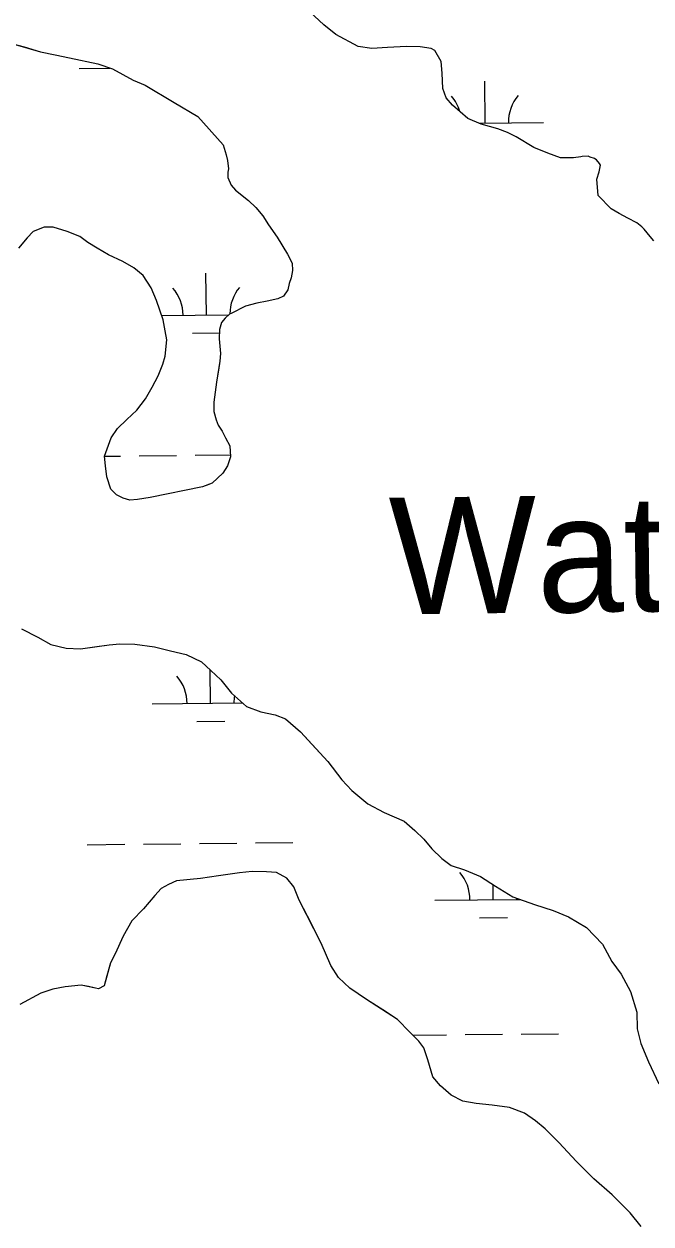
# Model space of a CAD drawing. Extents: x 3734862 to 3772949, y 391520 to 417239.
# Drawn here: x 3763436 to 3763973, y 407148 to 408176 of the extents above; entities that cross this region are included whole.
import ezdxf

# ---------------------------------------------------------------- set-up
doc = ezdxf.new("R2010")
doc.units = 0
for name, color, linetype in [('V-RIVR-IDEN', 7, 'Continuous'), ('V-TOPO-SHOR', 7, 'Continuous'), ('V-WETL-SWMP', 7, 'Continuous')]:
    doc.layers.add(name, color=color, linetype=linetype)

msp = doc.modelspace()

# ---------------------------------------------------------------- linework, layer by layer
at = {"layer": 'V-TOPO-SHOR'}
for points in [[(3763975.1, 407990.7), (3763972, 407994.2), (3763966.9, 408000.5), (3763964.9, 408002.5), (3763960.6, 408006.1), (3763952.8, 408010), (3763945.3, 408014), (3763938.7, 408017.9), (3763927.3, 408029.4), (3763926.2, 408043.5), (3763928.2, 408049.8), (3763929.4, 408055.3), (3763928.6, 408056.9), (3763925.9, 408060), (3763924.3, 408061.2), (3763920.7, 408062.4), (3763918.8, 408063.2), (3763913.7, 408062.8), (3763912.5, 408062.5), (3763906.2, 408061.7), (3763899.9, 408061.7), (3763895.2, 408061.7), (3763884.2, 408065.7), (3763872.4, 408070.5), (3763857.1, 408079.6), (3763849.7, 408083.5), (3763841.4, 408086.7), (3763827.3, 408090.7), (3763815.9, 408095.4), (3763802.6, 408106.9), (3763797.1, 408113.2), (3763794.4, 408121.1), (3763793.7, 408134.4), (3763792.9, 408144.3), (3763787.5, 408153.7), (3763784.3, 408155.3), (3763774.9, 408156.9), (3763763.1, 408157), (3763747, 408156.2), (3763733.6, 408155.5), (3763721.8, 408157.1), (3763702.6, 408167.4), (3763692.4, 408175.7), (3763680.3, 408186.8)], [(3763426, 408159.5), (3763435.8, 408156.7), (3763449.6, 408152.7), (3763462.2, 408149.9), (3763474.4, 408147.5), (3763498.8, 408142.3), (3763511.4, 408137.9), (3763529.1, 408128.4), (3763539.3, 408124), (3763564.1, 408109), (3763584.5, 408097.1), (3763606.1, 408072.9), (3763608.8, 408064.3), (3763610, 408059.5), (3763610.8, 408052.4), (3763610.3, 408049.3), (3763610.3, 408045), (3763613.1, 408038.2), (3763616.6, 408033.9)], [(3763616.6, 408033.9), (3763628, 408025.2), (3763634.3, 408019.2), (3763640.2, 408012.1), (3763644.9, 408004.2), (3763652.3, 407993.6), (3763661.3, 407979.3), (3763665.2, 407971.5), (3763665.6, 407965.1), (3763664.4, 407958.8), (3763662.8, 407954.1), (3763661.6, 407948.6), (3763658, 407943.1), (3763652.9, 407940.8), (3763643.8, 407938.8), (3763635.1, 407937.3), (3763625.3, 407934.6), (3763613, 407928.3), (3763611.5, 407927.9)], [(3763611.5, 407927.9), (3763607.9, 407924.4), (3763604.7, 407920.5), (3763603.1, 407914.5), (3763602.7, 407906.7), (3763603.8, 407894.1), (3763603.4, 407887.4), (3763602.2, 407879.9), (3763600.6, 407869.6), (3763598.2, 407852.3), (3763598.1, 407844.4), (3763600.1, 407837.3), (3763602, 407832.6), (3763605.2, 407827.5), (3763608.3, 407821.9), (3763611.8, 407814.8), (3763612.6, 407805.4), (3763609.8, 407797.9), (3763605.8, 407791.6), (3763596.7, 407783), (3763591.6, 407781), (3763588.4, 407779.8), (3763543.5, 407770.6), (3763532.8, 407769), (3763526.1, 407768.3), (3763520.6, 407770.2), (3763514.7, 407773), (3763510, 407777.8), (3763506.5, 407788.4), (3763505.4, 407797.9), (3763504.6, 407806.2), (3763510.2, 407821.9), (3763515.7, 407829.8), (3763523.6, 407837.6), (3763532.3, 407845.5), (3763539.5, 407855.3), (3763545.4, 407865.1), (3763550.6, 407875), (3763554.6, 407884.8), (3763556.6, 407891.9), (3763557.8, 407905.7), (3763556.6, 407913.5), (3763554.7, 407923), (3763549.2, 407939.6), (3763544.6, 407950.2), (3763537.5, 407960.9), (3763529.7, 407967.6), (3763520.2, 407972.8), (3763508, 407978.7), (3763498.2, 407984.3), (3763490.3, 407989.1), (3763483.3, 407994.2), (3763472.6, 407998.6), (3763460.4, 408002.2), (3763452.9, 408002.2), (3763443.5, 407998.7), (3763438.3, 407993.2), (3763430.8, 407984.2)], [(3763433.5, 407658.1), (3763447.5, 407651), (3763458.5, 407644.7), (3763471.8, 407641.5), (3763483.9, 407641.1), (3763498, 407643), (3763508.6, 407644.5), (3763517.6, 407645.3), (3763530.6, 407644.9), (3763547.4, 407642.8), (3763561.1, 407639.3), (3763574.4, 407636.1), (3763587.7, 407629.8), (3763595.5, 407622.3), (3763604.1, 407614.4), (3763613.4, 407603), (3763626.3, 407591.6), (3763638.4, 407586.9), (3763650.6, 407584.5), (3763659.6, 407580.9), (3763672.4, 407569.9), (3763682.2, 407559.3), (3763695.8, 407544.4), (3763707.9, 407528.6), (3763716.5, 407519.6), (3763730.2, 407508.2), (3763744.2, 407500.7), (3763761.1, 407493.2), (3763770.4, 407485.3), (3763778.2, 407477.9), (3763784.9, 407469.6), (3763793.4, 407461.3), (3763801.6, 407455.4), (3763813, 407451.5), (3763826.7, 407445.9), (3763839.6, 407437.7), (3763854.4, 407428.6), (3763872.8, 407421.9), (3763888.8, 407416.7), (3763902.1, 407411.2), (3763917.4, 407402.1), (3763931, 407388), (3763939.2, 407373.1), (3763947, 407362.1), (3763955.1, 407347.2), (3763960.6, 407329.5), (3763960.9, 407315.4), (3763964, 407302.9), (3763970.6, 407287.2), (3763979.5, 407268.3)], [(3763964.3, 407146), (3763954.9, 407157.8), (3763939.3, 407173.1), (3763923.7, 407186.9), (3763908.9, 407201.8), (3763893.6, 407217.9), (3763881.9, 407229.7), (3763873.7, 407236.4), (3763864.4, 407243.1), (3763851.5, 407247.8), (3763836.6, 407249.8), (3763822.9, 407251.5), (3763811.5, 407253.5), (3763801.4, 407258.6), (3763792.4, 407266.5), (3763785.8, 407274.3), (3763781.5, 407288.8), (3763778, 407299), (3763773.7, 407304.9), (3763766.2, 407312.4), (3763755.6, 407323.4), (3763746, 407329.5), (3763729.1, 407340.4), (3763714.8, 407350.3), (3763705.1, 407359.3), (3763698.5, 407369.5), (3763690, 407388.9), (3763678.3, 407411.9), (3763671.3, 407425.6), (3763666.7, 407437), (3763660.8, 407444.5), (3763651.9, 407449.2), (3763643.2, 407450), (3763631.1, 407450.1), (3763620.1, 407448.9), (3763602.1, 407446.6), (3763586.8, 407444.3), (3763566.1, 407442.1), (3763559.4, 407439), (3763553.1, 407435.5), (3763547.6, 407429.6), (3763537.8, 407418.3), (3763527.9, 407407.8), (3763520.4, 407394.9), (3763513.7, 407379.6), (3763509.8, 407371.8), (3763506.6, 407360.8), (3763504.2, 407352.2), (3763499.5, 407349.5), (3763496.8, 407350.3), (3763490.9, 407351.5), (3763484.6, 407352.7), (3763470.9, 407351.2), (3763460.3, 407349.3), (3763450.1, 407345.8), (3763432.1, 407336.1)]]:
    msp.add_lwpolyline(points, dxfattribs=at)
at = {"layer": 'V-WETL-SWMP'}
for p, q in [((3763482.7, 408138.4), (3763509.1, 408138.7)), ((3763830.6, 408091.4), (3763830.2, 408127.4)), ((3763825.8, 408091.3), (3763880.6, 408091.9)), ((3763591.8, 407927), (3763591.4, 407963)), ((3763553.5, 407926.6), (3763610.7, 407927.2)), ((3763580, 407911.4), (3763603, 407911.7)), ((3763504.6, 407806), (3763518.3, 407806.1)), ((3763534.2, 407806.3), (3763566.2, 407806.6)), ((3763582.2, 407806.8), (3763612.4, 407807.1)), ((3763595.3, 407594.3), (3763595, 407622.7)), ((3763545.3, 407593.8), (3763622.9, 407594.6)), ((3763583.5, 407578.8), (3763607.5, 407579)), ((3763585.8, 407474.1), (3763617.8, 407474.5)), ((3763633.8, 407474.7), (3763665.8, 407475)), ((3763489.8, 407473.1), (3763521.8, 407473.5)), ((3763537.8, 407473.6), (3763569.8, 407474)), ((3763837.6, 407426.1), (3763837.5, 407439)), ((3763787.6, 407425.5), (3763860.7, 407426.3)), ((3763825.8, 407410.5), (3763849.8, 407410.8)), ((3763768.7, 407309.9), (3763797.4, 407310.2)), ((3763813.4, 407310.4), (3763845.4, 407310.7)), ((3763861.4, 407310.9), (3763893.4, 407311.2))]:
    msp.add_line(p, q, dxfattribs=at)
for points in [[(3763975.1, 407990.7), (3763972, 407994.2), (3763966.9, 408000.5), (3763964.9, 408002.5), (3763960.6, 408006.1), (3763952.8, 408010), (3763945.3, 408014), (3763938.7, 408017.9), (3763927.3, 408029.4), (3763926.2, 408043.5), (3763928.2, 408049.8), (3763929.4, 408055.3), (3763928.6, 408056.9), (3763925.8, 408060), (3763924.3, 408061.2), (3763920.7, 408062.4), (3763918.8, 408063.2), (3763913.7, 408062.8), (3763912.5, 408062.5), (3763906.2, 408061.7), (3763895.2, 408061.7), (3763884.2, 408065.7), (3763872.4, 408070.5), (3763857.1, 408079.6), (3763849.7, 408083.5), (3763841.4, 408086.7), (3763827.3, 408090.7), (3763815.9, 408095.4), (3763802.6, 408106.9), (3763797.1, 408113.2), (3763794.4, 408121.1), (3763793.7, 408134.4), (3763792.9, 408144.3), (3763787.5, 408153.7), (3763784.3, 408155.3), (3763774.9, 408156.9), (3763763.1, 408157), (3763747, 408156.2), (3763733.6, 408155.5), (3763721.8, 408157.1), (3763702.6, 408167.4), (3763692.4, 408175.7), (3763680.3, 408186.8)], [(3763426, 408159.5), (3763449.6, 408152.7), (3763462.2, 408149.9), (3763474.4, 408147.5), (3763498.8, 408142.3), (3763511.4, 408137.9), (3763529.1, 408128.4), (3763539.3, 408124), (3763564.1, 408109), (3763584.5, 408097.1), (3763606.1, 408072.9), (3763608.8, 408064.3), (3763610, 408059.5), (3763610.8, 408052.4), (3763610.3, 408049.3), (3763610.3, 408045), (3763613.1, 408038.2), (3763616.6, 408033.9), (3763628, 408025.2), (3763634.3, 408019.2), (3763640.2, 408012.1), (3763644.9, 408004.2), (3763652.3, 407993.6), (3763661.3, 407979.3), (3763665.2, 407971.5), (3763665.6, 407965.1), (3763664.4, 407958.8), (3763662.8, 407954.1), (3763661.6, 407948.6), (3763658, 407943.1), (3763652.9, 407940.8), (3763643.8, 407938.8), (3763635.1, 407937.3), (3763625.3, 407934.6), (3763613, 407928.3), (3763611.5, 407927.9), (3763607.9, 407924.4), (3763604.7, 407920.5), (3763603.1, 407914.5), (3763602.7, 407906.7), (3763603.8, 407894.1), (3763603.4, 407887.4), (3763600.6, 407869.6), (3763598.2, 407852.3), (3763598.1, 407844.4), (3763600.1, 407837.3), (3763602, 407832.6), (3763605.2, 407827.5), (3763608.3, 407821.9), (3763611.8, 407814.8), (3763612.6, 407805.4), (3763609.8, 407797.9), (3763605.8, 407791.6), (3763596.7, 407783), (3763588.4, 407779.8), (3763543.5, 407770.6), (3763532.8, 407769), (3763526.1, 407768.3), (3763520.6, 407770.2), (3763514.7, 407773), (3763510, 407777.8), (3763506.5, 407788.4), (3763505.4, 407797.9), (3763504.6, 407806.2), (3763510.2, 407821.9), (3763515.7, 407829.8), (3763523.6, 407837.6), (3763532.3, 407845.5), (3763539.5, 407855.3)], [(3763539.5, 407855.3), (3763545.4, 407865.1), (3763550.6, 407875), (3763554.6, 407884.8), (3763556.6, 407891.9), (3763557.8, 407905.7), (3763556.6, 407913.5), (3763554.7, 407923), (3763549.2, 407939.6), (3763544.6, 407950.2), (3763537.5, 407960.9), (3763529.7, 407967.6), (3763520.2, 407972.8), (3763508, 407978.7), (3763498.2, 407984.3), (3763490.3, 407989.1), (3763483.3, 407994.2), (3763472.6, 407998.6), (3763460.4, 408002.2), (3763452.9, 408002.2), (3763443.5, 407998.7), (3763438.3, 407993.2), (3763430.8, 407984.2)], [(3763433.5, 407658.1), (3763447.5, 407651), (3763458.5, 407644.7), (3763471.8, 407641.5), (3763483.9, 407641.1), (3763508.6, 407644.5), (3763517.6, 407645.3), (3763530.6, 407644.9), (3763547.4, 407642.8), (3763561.1, 407639.3), (3763574.4, 407636.1), (3763587.7, 407629.8), (3763595.5, 407622.3), (3763604.1, 407614.4), (3763613.4, 407603), (3763626.3, 407591.6), (3763638.4, 407586.9), (3763650.6, 407584.5), (3763659.6, 407580.9), (3763672.4, 407569.9), (3763695.8, 407544.4), (3763707.9, 407528.6), (3763716.5, 407519.6), (3763730.2, 407508.2), (3763744.2, 407500.7), (3763761.1, 407493.2), (3763770.4, 407485.3), (3763778.2, 407477.9), (3763784.9, 407469.6), (3763793.4, 407461.3), (3763801.6, 407455.4), (3763813, 407451.5), (3763826.7, 407445.9)], [(3763666.7, 407437), (3763660.8, 407444.5), (3763651.8, 407449.2), (3763643.2, 407450), (3763631.1, 407450.1), (3763620.1, 407448.9), (3763602.1, 407446.6), (3763586.8, 407444.3), (3763566.1, 407442.1), (3763559.4, 407439), (3763553.1, 407435.5), (3763547.6, 407429.6), (3763537.8, 407418.3), (3763527.9, 407407.8), (3763520.4, 407394.9), (3763513.7, 407379.6), (3763509.8, 407371.8), (3763504.2, 407352.2), (3763499.5, 407349.5), (3763496.8, 407350.3), (3763484.6, 407352.7), (3763470.9, 407351.2), (3763460.3, 407349.3), (3763450.1, 407345.8), (3763432.1, 407336.1)], [(3763826.7, 407445.9), (3763839.6, 407437.7), (3763854.4, 407428.6), (3763872.8, 407421.9), (3763888.8, 407416.7), (3763902.1, 407411.2), (3763917.4, 407402.1), (3763931, 407388), (3763939.2, 407373.1), (3763947, 407362.1), (3763955.1, 407347.2), (3763960.6, 407329.5), (3763960.9, 407315.4), (3763964, 407302.9), (3763970.6, 407287.2), (3763979.5, 407268.3)], [(3763964.3, 407146), (3763954.9, 407157.8), (3763939.3, 407173.1), (3763923.7, 407186.9), (3763908.9, 407201.8), (3763893.6, 407217.9), (3763881.9, 407229.7), (3763873.7, 407236.4), (3763864.4, 407243.1), (3763851.5, 407247.8), (3763836.6, 407249.8), (3763822.9, 407251.5), (3763811.5, 407253.5), (3763801.4, 407258.6), (3763792.4, 407266.5), (3763785.8, 407274.3), (3763781.5, 407288.8), (3763778, 407299), (3763773.7, 407304.9), (3763766.2, 407312.4), (3763755.6, 407323.4), (3763729.1, 407340.4), (3763714.8, 407350.3), (3763705.1, 407359.3), (3763698.5, 407369.5), (3763690, 407388.9), (3763671.3, 407425.6), (3763666.7, 407437)]]:
    msp.add_lwpolyline(points, dxfattribs=at)
for centre, start, end in [((3763775.3, 408091.3), 16.5317, 41.377), ((3763885.8, 408092.4), 139.8334, 181.377), ((3763536.6, 407926.9), 359.8334, 41.377), ((3763647.1, 407928), 139.8334, 180.0652), ((3763540.1, 407594.2), 359.8334, 41.377), ((3763650.6, 407595.4), 170.918, 181.377), ((3763782.4, 407426), 359.8334, 41.377), ((3763892.8, 407427.1), 179.4763, 181.377)]:
    msp.add_arc(centre, 35.2, start, end, dxfattribs=at)

# ---------------------------------------------------------------- texts
at = {"layer": 'V-RIVR-IDEN'}
msp.add_text('Water', height=100, rotation=0.7119, dxfattribs=at).set_placement((3763749, 407670.4))

doc.saveas('drawing.dxf')
